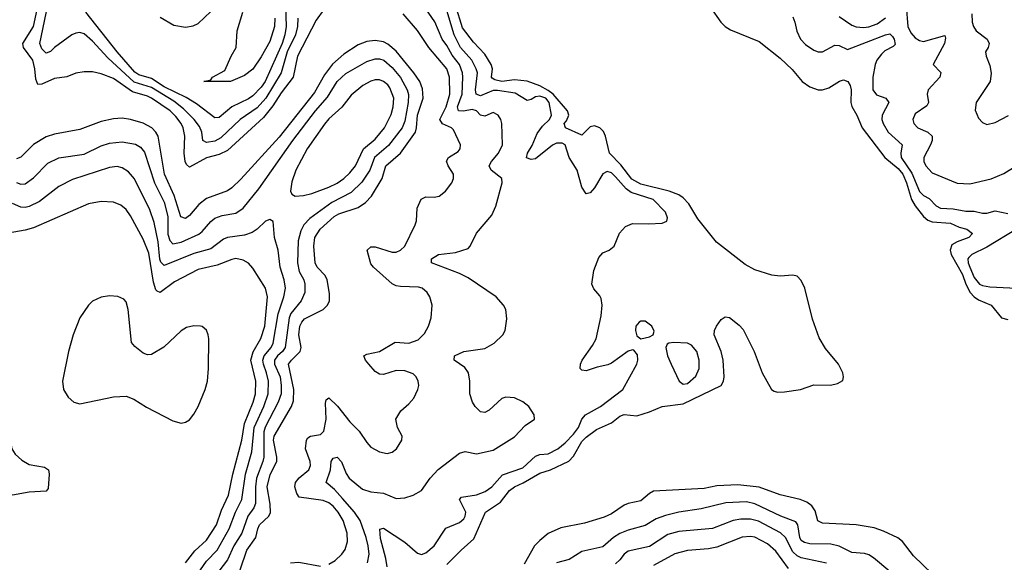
# Model space of a CAD drawing. Header units: inches. Extents: x 1550315 to 1685896, y 510706 to 640504.
# Tile 398 of 452: x 1670204 to 1674873, y 580752 to 583322. Entities that reach past the tile are written whole.
import ezdxf

# ---------------------------------------------------------------- set-up
doc = ezdxf.new("R2010")
doc.units = ezdxf.units.IN
doc.header["$MEASUREMENT"] = 0
doc.layers.add('B6578', color=7, linetype='Continuous')

msp = doc.modelspace()

# ---------------------------------------------------------------- linework, layer by layer
at = {"layer": 'B6578', "color": 5}
for points, elevation in [([(1671647.2, 583370), (1671610, 583320.7), (1671522.3, 583150), (1671501.8, 583050), (1671443.8, 582976.2), (1671405.3, 582914.7), (1671360.6, 582859.4), (1671190, 582702.9), (1671150, 582683.8), (1671090, 582667.2), (1671010, 582624.3), (1670996.1, 582636.1), (1670989, 582650), (1670984.9, 582690), (1670987.9, 582770), (1670979.1, 582810), (1670969.3, 582830), (1670944.2, 582864.2), (1670918, 582890), (1670829.9, 582950), (1670810, 582959.9), (1670740, 582980), (1670650, 583043.4), (1670590, 583066), (1670550, 583075), (1670510, 583075.2), (1670470, 583069.2), (1670428, 583052), (1670370, 583043.1), (1670310, 583017.2), (1670290, 583015.8), (1670280.5, 583040.5), (1670275.9, 583090), (1670266.2, 583130), (1670222.6, 583190), (1670218.9, 583210), (1670269.2, 583290.8), (1670299.2, 583430)], 380), ([(1671523.5, 583330), (1671522.1, 583290), (1671512.7, 583250), (1671473.3, 583170), (1671444.8, 583070), (1671371.2, 582950), (1671330, 582905.2), (1671250.5, 582849.5), (1671157.9, 582762.1), (1671130, 582747.2), (1671090, 582740.2), (1671072.8, 582750), (1671067.4, 582790), (1671056.4, 582816.4), (1671031.2, 582850), (1670980.7, 582900.7), (1670936, 582936), (1670830, 583000.9), (1670746.9, 583026.9), (1670622.3, 583142.3), (1670550, 583220.5), (1670510, 583254.7), (1670490, 583261.1), (1670470, 583258.4), (1670452.4, 583250), (1670370, 583190.8), (1670350, 583170.9), (1670330, 583164.5), (1670310, 583184.1), (1670300.1, 583210), (1670345.7, 583430)], 360), ([(1671464.7, 583390), (1671467.2, 583290), (1671462.1, 583250), (1671448.6, 583210), (1671369, 583030), (1671350, 583003.3), (1671310, 582962.3), (1671290, 582948.1), (1671209.8, 582910.2), (1671150, 582859.4), (1671130, 582856.8), (1671043.3, 582923.3), (1670993.6, 582953.6), (1670890, 583004.4), (1670830, 583043.4), (1670770, 583061.4), (1670750, 583073.8), (1670666.9, 583170), (1670517.4, 583357.4)], 340), ([(1670870, 583334.3), (1670936, 583296), (1670990, 583287.1), (1671027.2, 583292.7), (1671050, 583304.9), (1671110, 583360.4)], 340), ([(1671413.5, 583330), (1671412.2, 583290), (1671390, 583218.3), (1671350, 583146.4), (1671310, 583088.7), (1671270, 583057.4), (1671204.7, 583030), (1671078, 583030), (1671110, 583038), (1671119, 583050), (1671177.7, 583082.3), (1671206.6, 583150), (1671231.6, 583190), (1671235.6, 583270), (1671262.2, 583357.8)], 320), ([(1671853.7, 580750), (1671860.7, 580790), (1671857, 580830), (1671847.3, 580870), (1671818.1, 580950), (1671791.4, 580990), (1671734.9, 581054.9), (1671696.3, 581096.3), (1671657, 581130), (1671677.9, 581190), (1671681.5, 581230), (1671690, 581245.7), (1671710, 581250.2), (1671730, 581227.4), (1671752.2, 581172.2), (1671767.2, 581150), (1671830, 581099), (1671870, 581085.4), (1671930, 581080.1), (1671990, 581054.9), (1672030, 581056.9), (1672070.7, 581069.3), (1672110, 581091.7), (1672151.2, 581150), (1672188.7, 581191.3), (1672290, 581269.2), (1672316.7, 581276.7), (1672370, 581265.5), (1672450, 581283.2), (1672550, 581346.7), (1672600.4, 581399.6), (1672645.2, 581430), (1672643.7, 581450), (1672618.4, 581490), (1672590, 581512.4), (1672550, 581530.8), (1672510, 581534.2), (1672490, 581528), (1672430, 581472), (1672410, 581460.9), (1672390, 581464.5), (1672363.6, 581490), (1672351.5, 581510), (1672338.7, 581550), (1672339.1, 581610), (1672332.4, 581650), (1672314.7, 581674.7), (1672265.1, 581710), (1672266, 581730), (1672310, 581751), (1672410, 581765), (1672454.5, 581790), (1672495.4, 581830), (1672506.2, 581850), (1672514.3, 581905.7), (1672508.9, 581950), (1672498.4, 581970), (1672463.5, 582010), (1672330, 582099.9), (1672290, 582120.7), (1672157.6, 582170), (1672156.3, 582190), (1672189.4, 582210), (1672270, 582219.2), (1672330, 582238.9), (1672339.7, 582250), (1672370, 582310.4), (1672443.3, 582396.7), (1672461.7, 582438.3), (1672492.1, 582550), (1672489.7, 582570), (1672439.3, 582610), (1672430.7, 582630), (1672441.6, 582650), (1672475, 582690), (1672493.8, 582730), (1672491, 582830), (1672486.3, 582850), (1672473.3, 582870), (1672450, 582883.5), (1672410, 582865.8), (1672390, 582870.7), (1672369.9, 582889.9), (1672350, 582896.5), (1672309.1, 582889.1), (1672285.4, 582890), (1672281, 582910), (1672301.8, 582970), (1672306.2, 583050), (1672304.4, 583070), (1672290.3, 583110), (1672254.3, 583154.3), (1672230, 583199.6), (1672206.9, 583230), (1672172.5, 583312.5), (1672119, 583390)], 360), ([(1671946.1, 580730), (1671940.4, 580770), (1671914.7, 580865.3), (1671911.5, 580908.5), (1671930, 580914), (1672030, 580847.1), (1672090, 580794.9), (1672110, 580789.1), (1672130, 580796.1), (1672170, 580830.2), (1672225.6, 580914.4), (1672290, 580940.2), (1672310, 580957.7), (1672317, 580970), (1672319.2, 580990), (1672289.8, 581050), (1672298.9, 581061.1), (1672370, 581071.6), (1672412, 581088), (1672443, 581110), (1672493.3, 581166.7), (1672590, 581199.1), (1672650, 581255.3), (1672670, 581261.9), (1672710, 581265.4), (1672755.2, 581290), (1672790, 581317.2), (1672830, 581359), (1672854, 581390), (1672870.3, 581429.7), (1672887.2, 581450), (1672957.7, 581490), (1673064.5, 581570), (1673129.8, 581690), (1673135.6, 581710), (1673134.2, 581734.2), (1673116.9, 581756.9), (1673110, 581758.7), (1673090, 581752.1), (1673010, 581695.1), (1672992.3, 581687.7), (1672943, 581677), (1672890, 581659.1), (1672870, 581661.6), (1672862.4, 581670), (1672863.1, 581690), (1672871.1, 581710), (1672920.9, 581779.1), (1672938, 581810), (1672960.9, 581919.1), (1672965.6, 581970), (1672961.2, 582001.2), (1672954.9, 582014.9), (1672926.9, 582046.9), (1672917.8, 582070), (1672926.1, 582133.9), (1672950, 582196.5), (1672970, 582218.3), (1672999.3, 582230), (1673022.9, 582250), (1673048.4, 582311.5), (1673077.2, 582342.8), (1673110, 582356.3), (1673185.4, 582354.6), (1673250, 582358.8), (1673272.1, 582367.9), (1673275.5, 582384.5), (1673266.6, 582410), (1673207.6, 582470), (1673103, 582503), (1673080.4, 582520.4), (1673030, 582578.5), (1673010, 582596.2), (1672990, 582603.5), (1672970, 582591.8), (1672930, 582526), (1672910, 582502.7), (1672890, 582497.2), (1672870, 582528.7), (1672847, 582610), (1672809.3, 582669.3), (1672790, 582729.7), (1672777.1, 582737.1), (1672750, 582738.1), (1672730, 582728.3), (1672650, 582663.9), (1672630, 582660.2), (1672607.8, 582667.8), (1672612.4, 582690), (1672633.7, 582726.3), (1672657.5, 582782.5), (1672682.8, 582817.2), (1672716.9, 582850), (1672726.1, 582870), (1672715.5, 582930), (1672698.5, 582950), (1672670, 582960.6), (1672650, 582956.9), (1672630, 582944.8), (1672610, 582939.5), (1672554.2, 582974.2), (1672470, 582986.2), (1672450, 582986.8), (1672390, 582962.1), (1672368.8, 582968.8), (1672365, 582990), (1672374.3, 583070), (1672368.9, 583090), (1672348.1, 583130), (1672294.7, 583190), (1672264, 583250), (1672230, 583366.6)], 340), ([(1672230, 580741.3), (1672297.6, 580810), (1672357.5, 580862.5), (1672413.2, 580990), (1672483.7, 581036.3), (1672527.3, 581092.7), (1672550, 581109.3), (1672592, 581128), (1672670, 581174.7), (1672720.6, 581190), (1672808.3, 581231.7), (1672830, 581255.3), (1672870, 581323.9), (1672890, 581345.2), (1672939.7, 581380.3), (1673010, 581412.2), (1673050, 581443.6), (1673070, 581452.3), (1673130, 581446.4), (1673190, 581464.6), (1673250.5, 581489.5), (1673350, 581502.5), (1673530.8, 581589.2), (1673542, 581610), (1673545.3, 581630), (1673540.1, 581710), (1673531.1, 581751.1), (1673496.9, 581830), (1673499.4, 581850), (1673508.4, 581870), (1673530, 581902.2), (1673550, 581914.8), (1673570, 581911), (1673615.7, 581875.7), (1673634.1, 581854.1), (1673687.2, 581750), (1673724.2, 581650), (1673768.3, 581570), (1673782.1, 581562.1), (1673798.1, 581558.1), (1673830, 581559.3), (1673907, 581570), (1673970, 581592.8), (1674049, 581591), (1674081.4, 581598.6), (1674107, 581613), (1674111, 581630), (1674107.6, 581650), (1674087, 581690), (1674025.5, 581765.5), (1673995.6, 581815.6), (1673963.1, 581903.1), (1673926.3, 582050), (1673910, 582087.6), (1673890, 582107.5), (1673870, 582112.6), (1673810, 582108.2), (1673770, 582112.8), (1673690, 582137.7), (1673643.4, 582163.4), (1673508.4, 582268.4), (1673419.7, 582379.7), (1673377.3, 582450), (1673350, 582478.3), (1673330, 582492.1), (1673284.5, 582510), (1673150, 582543.1), (1673107.4, 582567.4), (1673054.2, 582634.2), (1673000.5, 582690), (1672981.3, 582770), (1672972, 582792), (1672955.4, 582810), (1672930, 582819.4), (1672910, 582814.8), (1672870, 582774.9), (1672792.8, 582810), (1672785.8, 582830), (1672796.7, 582843.3), (1672807.8, 582870), (1672802.2, 582890), (1672733.4, 582970), (1672710, 582987.2), (1672670, 583009), (1672610, 583030.4), (1672550, 583037.1), (1672490, 583030.3), (1672457.4, 583037.4), (1672444.7, 583044.7), (1672441.2, 583050), (1672445.8, 583090), (1672440.5, 583110), (1672410, 583159.2), (1672355.6, 583215.6), (1672304, 583284), (1672270.6, 583390.6)], 320), ([(1673480.2, 583380.2), (1673528.9, 583310), (1673550, 583290.3), (1673574.2, 583274.2), (1673710, 583219), (1673810, 583140.6), (1673866.6, 583086.5), (1673914.8, 583030), (1673950, 583004.2), (1673990, 582989.6), (1674010, 582989.5), (1674040.9, 582999.1), (1674091.2, 583031.2), (1674110, 583037.6), (1674130.1, 583030.1), (1674141.8, 583010), (1674146.2, 582990), (1674145.1, 582930), (1674150.6, 582910.6), (1674173.8, 582870), (1674198.5, 582810), (1674307, 582670), (1674370, 582616.7), (1674391.3, 582591.3), (1674409.8, 582550), (1674432.2, 582470), (1674450, 582439.9), (1674489.4, 582390), (1674510, 582373.3), (1674530, 582364.9), (1674618.1, 582358.1), (1674658.8, 582338.8), (1674695.3, 582330), (1674722.3, 582310), (1674704.7, 582290), (1674650, 582269.9), (1674624.6, 582255.4), (1674616.3, 582230), (1674620.4, 582210), (1674674.8, 582114.8), (1674690.7, 582070), (1674711.2, 582030), (1674730, 582009.2), (1674750, 581995.9), (1674809.8, 581969.8), (1674860.2, 581910), (1674890, 581902.2)], 320), ([(1674407.4, 583387.4), (1674416.1, 583290), (1674430, 583260.7), (1674450, 583236.6), (1674470, 583223.4), (1674490, 583219.6), (1674590, 583247.3), (1674594.7, 583234.7), (1674588.6, 583210), (1674535.3, 583110), (1674572.1, 583072), (1674566.9, 583050), (1674511, 582990), (1674507.5, 582970), (1674513.2, 582930), (1674505.4, 582914.6), (1674450, 582875.8), (1674439, 582850), (1674444, 582830), (1674463.1, 582810), (1674510, 582789.3), (1674530.1, 582770.1), (1674530.1, 582750), (1674522.7, 582730), (1674491.2, 582670), (1674491.3, 582650), (1674500.2, 582630), (1674530, 582596.5), (1674650, 582547.6), (1674710, 582544.1), (1674810, 582569.2), (1674870, 582593.8), (1674929.5, 582630)], 360), ([(1671670, 580742.4), (1671699.6, 580760.4), (1671731.1, 580790), (1671746.9, 580813.1), (1671759.1, 580850), (1671757.2, 580890), (1671738, 580950), (1671715.1, 580990), (1671690, 581018.4), (1671670, 581033.5), (1671644, 581044), (1671530, 581060.9), (1671517.7, 581077.7), (1671509.1, 581110), (1671512.6, 581130), (1671530, 581152.3), (1671575.7, 581190), (1671583.1, 581210), (1671581, 581230), (1671559, 581290), (1671563.8, 581330), (1671570, 581341.3), (1671583.1, 581350), (1671630, 581357), (1671646.3, 581373.7), (1671657.5, 581430), (1671653.8, 581506.2), (1671657.7, 581522.3), (1671670, 581531.1), (1671711, 581491), (1671770, 581417.3), (1671813.7, 581373.7), (1671850, 581319.3), (1671870, 581297.6), (1671910, 581275.8), (1671947.5, 581267.5), (1671970, 581274), (1671991.6, 581290), (1672017, 581330), (1672018, 581350), (1671996.2, 581390), (1671987.3, 581430), (1672011.8, 581470), (1672050, 581502.6), (1672073.1, 581530), (1672092.7, 581570), (1672096.2, 581590), (1672093.5, 581610), (1672084.8, 581630), (1672070, 581644.8), (1672030, 581659.3), (1671990, 581661.3), (1671930, 581642), (1671910, 581642.9), (1671890, 581656.2), (1671859.1, 581690), (1671843.5, 581710), (1671836.9, 581730), (1671850, 581737.6), (1671910, 581750.1), (1671985.1, 581794.9), (1672050, 581790.1), (1672093.4, 581806.6), (1672124.4, 581835.6), (1672142.8, 581870), (1672156, 581910), (1672160.5, 581970), (1672148.3, 582010), (1672135.8, 582030), (1672113.3, 582050), (1672095.2, 582055.2), (1672010, 582058.5), (1671990, 582061.4), (1671970, 582071), (1671882.4, 582150), (1671870, 582166), (1671852.2, 582230), (1671870, 582246.7), (1671890, 582247), (1671970, 582220.4), (1671990, 582220.8), (1672010, 582230.2), (1672029.8, 582250), (1672079.5, 582350), (1672085.6, 582370), (1672088.3, 582430), (1672108.2, 582471.8), (1672130, 582482.8), (1672170, 582481.2), (1672193.6, 582486.4), (1672223.5, 582510), (1672254, 582550), (1672261.7, 582570), (1672260.9, 582590), (1672235.4, 582630), (1672227.6, 582652.4), (1672236.9, 582670), (1672282.6, 582697.4), (1672292.5, 582710), (1672294.6, 582730), (1672261.3, 582801.3), (1672251.9, 582810), (1672209.1, 582829.1), (1672197.1, 582850), (1672227, 582910), (1672244.6, 582970), (1672242.2, 583050), (1672230, 583089.9), (1672144.3, 583190), (1672090.8, 583270.8), (1672022.8, 583350)], 380), ([(1673870, 583335.6), (1673880.2, 583310), (1673888.4, 583268.4), (1673906, 583230), (1673930, 583204.6), (1673970, 583177.4), (1673990, 583170.2), (1674010, 583169.4), (1674070, 583202.2), (1674090, 583199.4), (1674130, 583181.9), (1674310, 583251), (1674330, 583254.6), (1674342.2, 583242.2), (1674351, 583230), (1674354.7, 583205.3), (1674345.4, 583194.6), (1674305.9, 583174.1), (1674290, 583158.5), (1674268.2, 583130), (1674260.3, 583110), (1674250.1, 583050), (1674250.1, 582990.1), (1674266.7, 582966.6), (1674310.4, 582950), (1674325, 582930), (1674294.1, 582870), (1674292.7, 582850), (1674297.8, 582830), (1674322.5, 582790), (1674387.8, 582730), (1674381.5, 582690), (1674384.4, 582670), (1674434.9, 582594.9), (1674470, 582508.1), (1674490, 582489.7), (1674516, 582476), (1674550, 582440.1), (1674570, 582429.6), (1674630, 582425.9), (1674690, 582415.7), (1674730, 582415.4), (1674770, 582405.4), (1674790, 582405.5), (1674830, 582416.8), (1674890, 582404.5)], 340), ([(1674090, 583337.6), (1674150, 583296.4), (1674170, 583289.1), (1674205.6, 583285.6), (1674230, 583289.1), (1674270, 583303.4), (1674310, 583330.8)], 360), ([(1674718.9, 583350), (1674720.2, 583310), (1674726, 583290), (1674739.7, 583270), (1674791.6, 583230), (1674801.7, 583210), (1674797, 583190), (1674784.2, 583170), (1674786.3, 583150), (1674804.8, 583104.8), (1674810.3, 583069.7), (1674806, 583030), (1674739.5, 582930), (1674734.4, 582894.4), (1674750, 582856), (1674770, 582836), (1674790, 582826), (1674830, 582834.9), (1674892.2, 582867.8)], 380), ([(1671250, 580715.6), (1671281.6, 580810), (1671324.8, 580870), (1671332.8, 580910), (1671341.6, 580930), (1671385.6, 580970), (1671392.9, 580987.1), (1671392.3, 581027.7), (1671377.1, 581110), (1671392.7, 581167.3), (1671423, 581230), (1671424.3, 581250), (1671408.5, 581330), (1671410.5, 581349.5), (1671492.5, 581490), (1671503.4, 581516.6), (1671504.6, 581570), (1671479.7, 581690), (1671492.8, 581710), (1671535, 581750), (1671538.5, 581770), (1671528.1, 581830), (1671533.3, 581870), (1671541.8, 581890), (1671555.1, 581904.9), (1671643.5, 581950), (1671664.5, 581970), (1671673.8, 581990), (1671674.1, 582025.9), (1671662.1, 582090), (1671653.4, 582110), (1671615, 582150), (1671606.1, 582170), (1671598.9, 582250), (1671604.5, 582290), (1671628.5, 582330), (1671696.2, 582390), (1671717.7, 582402.3), (1671810, 582433), (1671844.1, 582455.9), (1671873.1, 582486.9), (1671923.4, 582570), (1671940.1, 582630), (1672009.9, 582690), (1672080.3, 582790), (1672086, 582810), (1672090.5, 582870), (1672117.1, 582950), (1672114.8, 582994.8), (1672100.9, 583030), (1672073.7, 583070), (1671990, 583172.9), (1671950, 583207.1), (1671930, 583217.5), (1671890, 583224.1), (1671850, 583218.5), (1671810, 583203.7), (1671741.4, 583158.6), (1671687.9, 583112.1), (1671650, 583060.5), (1671602.2, 582977.8), (1671434.9, 582765.1), (1671253.6, 582566.4), (1671210, 582525.4), (1671190, 582512.3), (1671090, 582475.7), (1671053.7, 582446.3), (1671010, 582394.7), (1670990, 582381.1), (1670968.6, 582388.6), (1670936.4, 582490), (1670890.5, 582590), (1670860.5, 582770), (1670850.2, 582790.2), (1670830.5, 582810), (1670790, 582832.4), (1670730, 582849.4), (1670690, 582855.3), (1670650, 582852.5), (1670590, 582840.5), (1670490, 582802.4), (1670370, 582780.2), (1670330, 582767.9), (1670270, 582730.6), (1670210, 582671.4), (1670190, 582663)], 420), ([(1670190, 582550.4), (1670210, 582543), (1670230, 582545), (1670270, 582572.8), (1670338, 582642), (1670390, 582667.5), (1670510, 582686.1), (1670590, 582724.3), (1670630, 582738.2), (1670690, 582743), (1670752.8, 582732.8), (1670778, 582718), (1670795.5, 582695.5), (1670843.3, 582550), (1670890, 582457.7), (1670906.7, 582390), (1670907.1, 582307.1), (1670916.6, 582276.6), (1670930, 582260.7), (1670970, 582268.8), (1671053.7, 582306.2), (1671070, 582319.2), (1671110, 582367.1), (1671130, 582382.4), (1671164.9, 582395.1), (1671230, 582405.8), (1671264.6, 582430), (1671338.3, 582521.7), (1671499.2, 582750), (1671607.6, 582890), (1671664.2, 582955.8), (1671710, 583029.3), (1671750, 583067.1), (1671850, 583124.2), (1671890, 583137), (1671910, 583137.3), (1671931.2, 583130), (1671970, 583095.5), (1672010, 583048.2), (1672042, 582990), (1672047.6, 582967.6), (1672046, 582930), (1672030, 582842.3), (1672017.3, 582810), (1671953.8, 582726.2), (1671886.7, 582670), (1671863.9, 582610), (1671827.2, 582552.8), (1671776.4, 582503.6), (1671684.2, 582455.8), (1671579.5, 582380.5), (1671552, 582350), (1671537.1, 582322.9), (1671525.3, 582274.7), (1671521.3, 582170), (1671529.1, 582130), (1671550.9, 582090), (1671556.2, 582070), (1671555.9, 582030), (1671538.8, 581990), (1671490.3, 581930), (1671481.5, 581910), (1671462.6, 581770), (1671450, 581750), (1671426.3, 581730), (1671412.2, 581710), (1671413.2, 581690), (1671439.4, 581630), (1671444.6, 581590), (1671443.5, 581550), (1671430.3, 581510), (1671368.4, 581391.6), (1671362.1, 581370), (1671361.2, 581250), (1671357.8, 581230), (1671326.8, 581150), (1671321.9, 581110), (1671323, 581030), (1671314.6, 581010), (1671285.6, 580970), (1671257.9, 580890), (1671220.5, 580830), (1671190, 580763), (1671132.7, 580690)], 440), ([(1671029.4, 580670), (1671090, 580757.1), (1671140.7, 580810), (1671198.4, 580910), (1671227.4, 580990), (1671257.9, 581050), (1671274.5, 581170), (1671304.6, 581275.4), (1671315.6, 581390), (1671362.4, 581490), (1671381.8, 581550), (1671384.1, 581610), (1671375.2, 581650), (1671359.7, 581690), (1671358, 581710), (1671364.2, 581730), (1671397, 581770), (1671406.7, 581790), (1671430.6, 581929.4), (1671456.4, 582010), (1671464.1, 582050), (1671458.8, 582090), (1671439.1, 582150), (1671430.4, 582230), (1671413.2, 582290), (1671407, 582367), (1671390, 582376.2), (1671370, 582368), (1671330.1, 582329.9), (1671306.4, 582313.6), (1671270, 582302.1), (1671189.3, 582290.7), (1671170, 582282.2), (1671110, 582236.7), (1671030, 582214.9), (1670890, 582157.7), (1670874.1, 582174.1), (1670868.4, 582188.4), (1670861.7, 582270), (1670842.2, 582362.2), (1670821.4, 582421.4), (1670748.1, 582568.1), (1670721, 582601), (1670690, 582621), (1670666.4, 582626.4), (1670630, 582622.8), (1670454.6, 582565.4), (1670390, 582532.8), (1670298.4, 582461.6), (1670250, 582437.3), (1670230, 582432.5), (1670210, 582434.4), (1670171, 582451)], 460), ([(1670990, 580750.2), (1671034.3, 580805.7), (1671090, 580856.3), (1671137, 580930), (1671160.9, 580999.1), (1671193.8, 581070), (1671214.9, 581170), (1671257.8, 581330), (1671269.7, 581410), (1671311.2, 581510), (1671321.9, 581550), (1671324.5, 581610), (1671300.3, 581710), (1671311.2, 581748.8), (1671348.3, 581811.7), (1671366, 581870), (1671379.5, 582010), (1671369.9, 582050), (1671310, 582145.1), (1671290, 582168.7), (1671263.9, 582183.9), (1671230, 582191.1), (1671210, 582187.1), (1671141.2, 582158.8), (1671050, 582138.3), (1670938.9, 582081.1), (1670870, 582030.6), (1670856.7, 582036.7), (1670850, 582042), (1670838.3, 582078.3), (1670816.2, 582216.2), (1670790, 582282.9), (1670730, 582394), (1670710, 582422.5), (1670683.9, 582443.9), (1670650, 582457.3), (1670590, 582460.7), (1670530, 582449.8), (1670270, 582336.9), (1670230, 582324.7), (1670150, 582311.7)], 480), ([(1674930.2, 582330), (1674790, 582245.5), (1674719.5, 582210), (1674704.1, 582195.9), (1674700.2, 582190), (1674701.7, 582170), (1674709.2, 582150), (1674730, 582101.2), (1674755.5, 582070), (1674770, 582062.7), (1674803.6, 582056.4), (1674930, 582050.2)], 340), ([(1670000, 581494.9), (1670019.2, 581459.2), (1670070, 581402.4), (1670150, 581361.1), (1670156.3, 581350), (1670167.5, 581290), (1670183.7, 581263.7), (1670215.3, 581235.3), (1670250, 581215.8), (1670322.5, 581202.5), (1670340.8, 581190), (1670344, 581170), (1670339.1, 581100.9), (1670330, 581088.8), (1670250, 581084.2), (1670170, 581070.3), (1670130, 581074.9), (1670067.1, 581092.9), (1670004.7, 581095.3), (1670000, 581094.6)], 480), ([(1674530, 580697.5), (1674442, 580782), (1674390, 580851.3), (1674367.4, 580867.4), (1674300.2, 580900.2), (1674255.2, 580915.2), (1674170, 580929.9), (1674010, 580937), (1673988.4, 580948.4), (1673975.5, 580995.5), (1673959.6, 581019.6), (1673937.1, 581037.1), (1673904.2, 581050), (1673810, 581070.8), (1673710, 581107.7), (1673610, 581119.7), (1673510, 581113.8), (1673450, 581102.1), (1673210, 581089.1), (1673190, 581078.4), (1673150, 581043.2), (1673090, 581031.1), (1673070, 581022.6), (1673010, 580981.9), (1672975, 580965), (1672882.8, 580937.2), (1672770, 580914.6), (1672710, 580887.7), (1672670, 580856), (1672645.7, 580830), (1672596.1, 580743.9)], 320), ([(1674330, 580707.9), (1674253.3, 580773.4), (1674230, 580787.4), (1674210, 580793.5), (1674150, 580798), (1674090, 580828.2), (1674050, 580838.6), (1673950, 580839.9), (1673925.5, 580845.5), (1673910, 580855.9), (1673902.6, 580870), (1673893.4, 580930), (1673884, 580944), (1673812.8, 580970), (1673690, 581029.2), (1673650, 581038), (1673553.2, 581033.2), (1673435, 581005), (1673330, 580989.9), (1673266.1, 580974), (1673222.6, 580957.4), (1673170, 580926.9), (1673090, 580904.2), (1673050, 580887.7), (1673019.2, 580870), (1672970, 580825.5), (1672870, 580803.7), (1672810, 580764.8), (1672750, 580749.9)], 340), ([(1674030, 580747.1), (1673910, 580773.2), (1673890, 580783.4), (1673870, 580801.8), (1673834.7, 580870), (1673811.1, 580891.1), (1673707.2, 580947.2), (1673670, 580956), (1673623.8, 580956.2), (1673586.5, 580950), (1673490, 580912.6), (1673330, 580897.3), (1673276.7, 580883.3), (1673190, 580827), (1673090, 580804.2), (1673069.7, 580790.3), (1673050, 580763), (1673030, 580744.8)], 360), ([(1673850, 580722.4), (1673790, 580804.1), (1673750, 580839.4), (1673690, 580870.9), (1673670, 580874.9), (1673630, 580871.5), (1673510, 580824.1), (1673470, 580816.4), (1673370, 580808.1), (1673310, 580792.8), (1673210, 580736.2)], 380), ([(1671488, 580750), (1671527.2, 580752.8), (1671630, 580733.3)], 380)]:
    msp.add_lwpolyline(points, dxfattribs=dict(at, elevation=elevation))
for points, elevation in [([(1671910, 583036.9), (1671890, 583036.9), (1671869, 583031), (1671831, 583010), (1671775.3, 582964.7), (1671731.4, 582908.6), (1671670, 582852.8), (1671650, 582827.7), (1671567.9, 582710), (1671514, 582610), (1671494.7, 582554.7), (1671489.1, 582510), (1671495.1, 582495.1), (1671510, 582485.7), (1671550, 582489.3), (1671590, 582499), (1671670, 582529.1), (1671710, 582548.3), (1671741.1, 582570), (1671770, 582596.6), (1671796, 582630), (1671834.4, 582710), (1671890, 582756), (1671934.8, 582810), (1671966.3, 582873.7), (1671975.4, 582910), (1671977.9, 582950), (1671959.9, 582999.9), (1671950, 583014.2), (1671930, 583029.9)], 460), ([(1670630, 582013.5), (1670590, 582008.3), (1670550, 581989.6), (1670530, 581969.6), (1670490, 581909.4), (1670457.3, 581830), (1670436, 581750), (1670407.5, 581610), (1670412.4, 581570), (1670434.1, 581534.1), (1670460.5, 581510), (1670490, 581502.2), (1670650, 581535.8), (1670710, 581538.5), (1670745.3, 581525.2), (1670806.4, 581486.4), (1670930, 581421.5), (1670970, 581411.8), (1670990, 581415.3), (1671010, 581427), (1671030, 581453), (1671050, 581490.5), (1671083.9, 581570), (1671095, 581610), (1671100.3, 581670), (1671100.7, 581810), (1671098.8, 581830), (1671090, 581851.3), (1671070, 581868.4), (1671062, 581870), (1671030, 581872.3), (1670995, 581864.9), (1670970, 581848.5), (1670888.4, 581771.6), (1670830, 581736.8), (1670810, 581735.3), (1670790, 581742.3), (1670750, 581774.4), (1670733.9, 581793.9), (1670719.4, 581950), (1670710, 581985.4), (1670698.4, 581998.4), (1670670, 582010.8)], 520), ([(1673150, 581894.5), (1673141, 581890), (1673125.5, 581870), (1673123.8, 581850), (1673130, 581824.7), (1673150, 581810.8), (1673190, 581820.7), (1673208.7, 581830), (1673212.9, 581847.1), (1673200.9, 581870), (1673170, 581893.6)], 340), ([(1673306.4, 581793.6), (1673282, 581790), (1673274.4, 581785.6), (1673267.3, 581770), (1673275.3, 581730), (1673293.8, 581690), (1673331.7, 581610), (1673350, 581595.8), (1673370, 581599.3), (1673410, 581634), (1673426.5, 581670), (1673425.7, 581710), (1673415.2, 581750), (1673390, 581780.3), (1673370, 581789.8)], 340)]:
    msp.add_lwpolyline(points, close=True, dxfattribs=dict(at, elevation=elevation))

doc.saveas('drawing.dxf')
